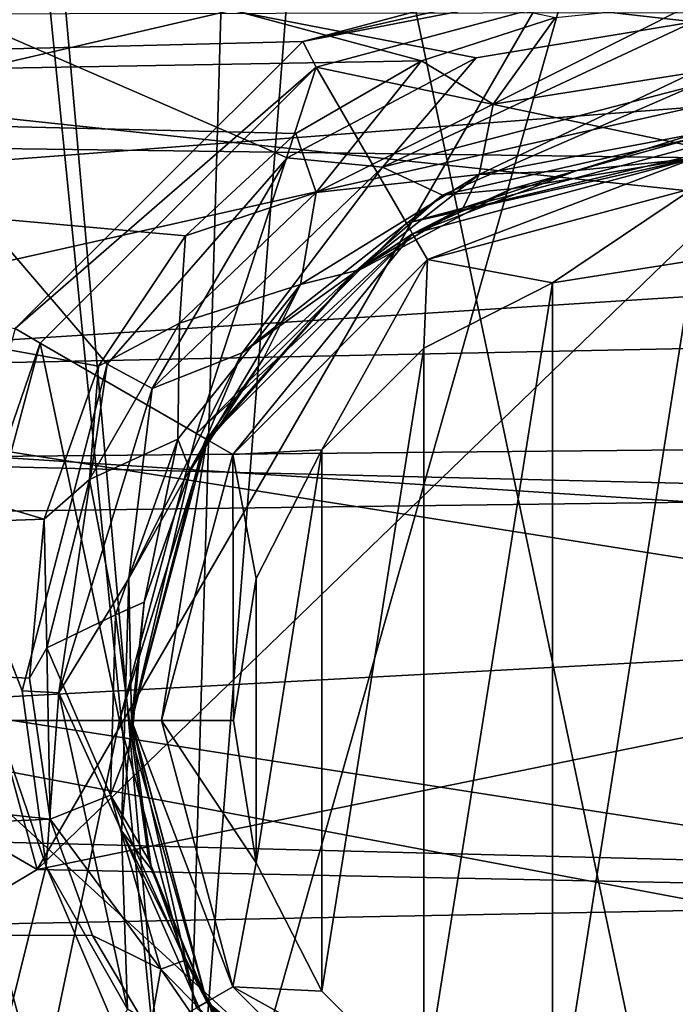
# Model space of a CAD drawing. Extents: x -252 to 252, y -10 to 987.
# Tile 570 of 656: x -111.65 to -110.04, y 919.81 to 922.21. Entities that reach past the tile are written whole.
import ezdxf

# ---------------------------------------------------------------- set-up
doc = ezdxf.new("R2010")
doc.units = 0
doc.header["$LTSCALE"] = 65.185185
for name, color, linetype in [('1760', 7, 'CONTINUOUS'), ('1763', 7, 'CONTINUOUS'), ('1781', 7, 'CONTINUOUS'), ('2642', 7, 'CONTINUOUS'), ('2646', 7, 'CONTINUOUS'), ('31', 7, 'CONTINUOUS'), ('34', 7, 'CONTINUOUS'), ('3719', 7, 'CONTINUOUS'), ('3724', 7, 'CONTINUOUS'), ('3735', 7, 'CONTINUOUS'), ('3744', 7, 'CONTINUOUS'), ('3749', 7, 'CONTINUOUS'), ('3753', 7, 'CONTINUOUS'), ('3755', 7, 'CONTINUOUS'), ('38', 7, 'CONTINUOUS'), ('3930', 7, 'CONTINUOUS'), ('40', 7, 'CONTINUOUS'), ('43', 7, 'CONTINUOUS'), ('430', 7, 'CONTINUOUS'), ('447', 7, 'CONTINUOUS'), ('449', 7, 'CONTINUOUS'), ('47', 7, 'CONTINUOUS')]:
    doc.layers.add(name, color=color, linetype=linetype)

msp = doc.modelspace()

# ---------------------------------------------------------------- linework, layer by layer
at = {"layer": '1760', "color": 7, "linetype": 'CONTINUOUS'}
for points in [[(-115.7176, 924.0518, -15.5), (-117.9903, 921.9935, -15.5), (-110, 923.1, -15.5), (-115.7176, 924.0518, -15.5)], [(-110, 923.1, -15.5), (-117.9903, 921.9935, -15.5), (-112.6208, 922.6473, -15.5), (-110, 923.1, -15.5)]]:
    msp.add_3dface(points, dxfattribs=at)
at = {"layer": '1763', "color": 7, "linetype": 'CONTINUOUS'}
for points in [[(-107.3669, 921.4648, -64.5), (-110, 922, -64.5), (-112.8964, 921.3508, -64.5), (-107.3669, 921.4648, -64.5)], [(-105.1649, 920.1292, -64.5), (-107.3669, 921.4648, -64.5), (-112.8964, 921.3508, -64.5), (-105.1649, 920.1292, -64.5)], [(-115.0627, 919.9379, -64.5), (-105.1649, 920.1292, -64.5), (-112.8964, 921.3508, -64.5), (-115.0627, 919.9379, -64.5)], [(-103.2697, 918.1594, -64.5), (-105.1649, 920.1292, -64.5), (-115.0627, 919.9379, -64.5), (-103.2697, 918.1594, -64.5)], [(-116.9199, 917.9082, -64.5), (-103.2697, 918.1594, -64.5), (-115.0627, 919.9379, -64.5), (-116.9199, 917.9082, -64.5)]]:
    msp.add_3dface(points, dxfattribs=at)
at = {"layer": '1781', "color": 7, "linetype": 'CONTINUOUS'}
for points in [[(-110, 922.8663, -63.9995), (-112.949, 922.4159, -63.5), (-113.3707, 922.0852, -63.9995), (-110, 922.8663, -63.9995)], [(-110, 922.5, -64.366), (-110, 922.8663, -63.9995), (-113.3707, 922.0852, -63.9995), (-110, 922.5, -64.366)], [(-113.2139, 921.7542, -64.366), (-110, 922.5, -64.366), (-113.3707, 922.0852, -63.9995), (-113.2139, 921.7542, -64.366)], [(-110, 922, -64.5), (-110, 922.5, -64.366), (-113.2139, 921.7542, -64.366), (-110, 922, -64.5)], [(-112.8964, 921.3508, -64.5), (-110, 922, -64.5), (-113.2139, 921.7542, -64.366), (-112.8964, 921.3508, -64.5)]]:
    msp.add_3dface(points, dxfattribs=at)
at = {"layer": '2642', "color": 7, "linetype": 'CONTINUOUS'}
for points in [[(-111.6058, 920.1359, -68.3), (-110, 920.4634, -68.3), (-108.2335, 920.0667, -68.3), (-111.6058, 920.1359, -68.3)], [(-112.9947, 919.3064, -68.3), (-111.6058, 920.1359, -68.3), (-108.2335, 920.0667, -68.3), (-112.9947, 919.3064, -68.3)], [(-106.8636, 919.1911, -68.3), (-112.9947, 919.3064, -68.3), (-108.2335, 920.0667, -68.3), (-106.8636, 919.1911, -68.3)]]:
    msp.add_3dface(points, dxfattribs=at)
at = {"layer": '2646', "color": 7, "linetype": 'CONTINUOUS'}
for points in [[(-110, 922.9109, -68.4), (-111.6058, 920.1359, -68.3), (-112.253, 922.5088, -68.4), (-110, 922.9109, -68.4)], [(-111.6058, 920.1359, -68.3), (-110, 922.9109, -68.4), (-110, 921.6882, -68.325), (-111.6058, 920.1359, -68.3)], [(-111.6058, 920.1359, -68.3), (-114.0635, 921.5602, -68.4), (-112.253, 922.5088, -68.4), (-111.6058, 920.1359, -68.3)], [(-110, 920.4634, -68.3), (-111.6058, 920.1359, -68.3), (-110, 921.6882, -68.325), (-110, 920.4634, -68.3)], [(-111.6058, 920.1359, -68.3), (-112.9947, 919.3064, -68.3), (-114.0635, 921.5602, -68.4), (-111.6058, 920.1359, -68.3)]]:
    msp.add_3dface(points, dxfattribs=at)
at = {"layer": '31', "color": 7, "linetype": 'CONTINUOUS'}
for points in [[(-110.0084, 918.7485, 16.2363), (-110.0091, 923.8404, 14.5623), (-114.31, 922.6879, 14.5959), (-110.0084, 918.7485, 16.2363)], [(-114.3079, 917.8904, 16.0751), (-110.0084, 918.7485, 16.2363), (-114.31, 922.6879, 14.5959), (-114.3079, 917.8904, 16.0751)]]:
    msp.add_3dface(points, dxfattribs=at)
at = {"layer": '34', "color": 7, "linetype": 'CONTINUOUS'}
for points in [[(-112.3818, 922.4797, 13.8797), (-107.6435, 922.4873, 13.8797), (-110, 922.2091, 14.1035), (-112.3818, 922.4797, 13.8797)], [(-111.642, 920.5732, 14.5973), (-112.3818, 922.4797, 13.8797), (-111.4341, 921.3721, 14.349), (-111.642, 920.5732, 14.5973)], [(-111.4341, 921.3721, 14.349), (-112.3818, 922.4797, 13.8797), (-110.9941, 921.8761, 14.1994), (-111.4341, 921.3721, 14.349)], [(-110.9941, 921.8761, 14.1994), (-112.3818, 922.4797, 13.8797), (-110.5319, 922.1213, 14.1285), (-110.9941, 921.8761, 14.1994)], [(-111.5835, 920.144, 14.7362), (-112.3818, 922.4797, 13.8797), (-111.642, 920.5732, 14.5973), (-111.5835, 920.144, 14.7362)], [(-112.3802, 916.9321, 15.5441), (-112.3818, 922.4797, 13.8797), (-111.5835, 920.144, 14.7362), (-112.3802, 916.9321, 15.5441)], [(-112.3818, 922.4797, 13.8797), (-110, 922.2091, 14.1035), (-110.5319, 922.1213, 14.1285), (-112.3818, 922.4797, 13.8797)], [(-111.4133, 919.7445, 14.869), (-112.3802, 916.9321, 15.5441), (-111.5835, 920.144, 14.7362), (-111.4133, 919.7445, 14.869)]]:
    msp.add_3dface(points, dxfattribs=at)
at = {"layer": '3719', "color": 7, "linetype": 'CONTINUOUS'}
for points in [[(-113.5903, 922.9461, 13.5), (-115.1485, 922.0555, 13.5), (-106.2014, 922.8477, 13.5), (-113.5903, 922.9461, 13.5)], [(-106.2014, 922.8477, 13.5), (-115.1485, 922.0555, 13.5), (-110, 922.4164, 13.5), (-106.2014, 922.8477, 13.5)], [(-110, 922.4164, 13.5), (-115.1485, 922.0555, 13.5), (-110.9562, 922.1607, 13.5), (-110, 922.4164, 13.5)], [(-110.9562, 922.1607, 13.5), (-115.1485, 922.0555, 13.5), (-111.6593, 921.4587, 13.5), (-110.9562, 922.1607, 13.5)]]:
    msp.add_3dface(points, dxfattribs=at)
at = {"layer": '3724', "color": 7, "linetype": 'CONTINUOUS'}
for points in [[(-115.1206, 922.0357, 9.711), (-113.6014, 922.9019, 10.2143), (-110.6658, 922.1138, 9.7596), (-115.1206, 922.0357, 9.711)], [(-110.6658, 922.1138, 9.7596), (-113.6014, 922.9019, 10.2143), (-110.3377, 922.2192, 9.8242), (-110.6658, 922.1138, 9.7596)], [(-110.9732, 921.9357, 9.6478), (-115.1206, 922.0357, 9.711), (-110.6658, 922.1138, 9.7596), (-110.9732, 921.9357, 9.6478)], [(-116.6128, 920.8133, 8.8577), (-115.1206, 922.0357, 9.711), (-111.5886, 920.9923, 8.9942), (-116.6128, 920.8133, 8.8577)], [(-111.4554, 921.3668, 9.2665), (-115.1206, 922.0357, 9.711), (-111.243, 921.6853, 9.4846), (-111.4554, 921.3668, 9.2665)], [(-111.5886, 920.9923, 8.9942), (-115.1206, 922.0357, 9.711), (-111.4554, 921.3668, 9.2665), (-111.5886, 920.9923, 8.9942)], [(-111.243, 921.6853, 9.4846), (-115.1206, 922.0357, 9.711), (-110.9732, 921.9357, 9.6478), (-111.243, 921.6853, 9.4846)], [(-111.6242, 920.6041, 8.6926), (-116.6128, 920.8133, 8.8577), (-111.5886, 920.9923, 8.9942), (-111.6242, 920.6041, 8.6926)], [(-117.398, 919.9902, 8.1716), (-116.6128, 920.8133, 8.8577), (-111.5742, 920.2591, 8.4068), (-117.398, 919.9902, 8.1716)], [(-111.5742, 920.2591, 8.4068), (-116.6128, 920.8133, 8.8577), (-111.6242, 920.6041, 8.6926), (-111.5742, 920.2591, 8.4068)], [(-111.4699, 919.9743, 8.1573), (-117.398, 919.9902, 8.1716), (-111.5742, 920.2591, 8.4068), (-111.4699, 919.9743, 8.1573)], [(-118.1406, 919.0717, 7.2749), (-117.398, 919.9902, 8.1716), (-110.3001, 919.0849, 7.2888), (-118.1406, 919.0717, 7.2749)], [(-110.6411, 919.187, 7.3962), (-117.398, 919.9902, 8.1716), (-110.9985, 919.3947, 7.6079), (-110.6411, 919.187, 7.3962)], [(-110.9985, 919.3947, 7.6079), (-117.398, 919.9902, 8.1716), (-111.3312, 919.7391, 7.9414), (-110.9985, 919.3947, 7.6079)], [(-111.3312, 919.7391, 7.9414), (-117.398, 919.9902, 8.1716), (-111.4699, 919.9743, 8.1573), (-111.3312, 919.7391, 7.9414)], [(-110.3001, 919.0849, 7.2888), (-117.398, 919.9902, 8.1716), (-110.6411, 919.187, 7.3962), (-110.3001, 919.0849, 7.2888)]]:
    msp.add_3dface(points, dxfattribs=at)
at = {"layer": '3735', "color": 7, "linetype": 'CONTINUOUS'}
for points in [[(-110, 921.875, 10.0594), (-110, 921.875, 12.9586), (-110.6875, 921.6908, 12.9586), (-110, 921.875, 10.0594)], [(-110.2857, 921.845, 10.0379), (-110, 921.875, 10.0594), (-110.6875, 921.6908, 12.9586), (-110.2857, 921.845, 10.0379)], [(-110.5633, 921.7543, 9.9723), (-110.2857, 921.845, 10.0379), (-110.6875, 921.6908, 12.9586), (-110.5633, 921.7543, 9.9723)], [(-110.8235, 921.6011, 9.8586), (-110.5633, 921.7543, 9.9723), (-110.6875, 921.6908, 12.9586), (-110.8235, 921.6011, 9.8586)], [(-111.1908, 921.1875, 12.9586), (-110.8235, 921.6011, 9.8586), (-110.6875, 921.6908, 12.9586), (-111.1908, 921.1875, 12.9586)], [(-111.0518, 921.3857, 9.6927), (-110.8235, 921.6011, 9.8586), (-111.1908, 921.1875, 12.9586), (-111.0518, 921.3857, 9.6927)], [(-111.2315, 921.1117, 9.471), (-111.0518, 921.3857, 9.6927), (-111.1908, 921.1875, 12.9586), (-111.2315, 921.1117, 9.471)], [(-111.375, 920.5, 12.9586), (-111.2315, 921.1117, 9.471), (-111.1908, 921.1875, 12.9586), (-111.375, 920.5, 12.9586)], [(-111.3442, 920.7895, 9.1941), (-111.2315, 921.1117, 9.471), (-111.375, 920.5, 12.9586), (-111.3442, 920.7895, 9.1941)], [(-111.3743, 920.4555, 8.8875), (-111.3442, 920.7895, 9.1941), (-111.375, 920.5, 12.9586), (-111.3743, 920.4555, 8.8875)], [(-111.1908, 919.8125, 12.9586), (-111.3743, 920.4555, 8.8875), (-111.375, 920.5, 12.9586), (-111.1908, 919.8125, 12.9586)], [(-111.3321, 920.1591, 8.5972), (-111.3743, 920.4555, 8.8875), (-111.1908, 919.8125, 12.9586), (-111.3321, 920.1591, 8.5972)], [(-111.2438, 919.9138, 8.3432), (-111.3321, 920.1591, 8.5972), (-111.1908, 919.8125, 12.9586), (-111.2438, 919.9138, 8.3432)], [(-111.1264, 919.7114, 8.1237), (-111.2438, 919.9138, 8.3432), (-111.1908, 919.8125, 12.9586), (-111.1264, 919.7114, 8.1237)], [(-110.6875, 919.3092, 12.9586), (-111.1264, 919.7114, 8.1237), (-111.1908, 919.8125, 12.9586), (-110.6875, 919.3092, 12.9586)]]:
    msp.add_3dface(points, dxfattribs=at)
at = {"layer": '3744', "color": 7, "linetype": 'CONTINUOUS'}
for points in [[(-110.9229, 922.0984, 13.4707), (-110, 921.9043, 13.0293), (-110, 922.3457, 13.4707), (-110.9229, 922.0984, 13.4707)], [(-111.5984, 921.4228, 13.4707), (-111.2161, 921.2022, 13.0293), (-110.9229, 922.0984, 13.4707), (-111.5984, 921.4228, 13.4707)], [(-111.2161, 921.2022, 13.0293), (-110.7021, 921.7162, 13.0293), (-110.9229, 922.0984, 13.4707), (-111.2161, 921.2022, 13.0293)], [(-110.7021, 921.7162, 13.0293), (-110, 921.9043, 13.0293), (-110.9229, 922.0984, 13.4707), (-110.7021, 921.7162, 13.0293)], [(-111.8457, 920.5, 13.4707), (-111.4043, 920.5, 13.0293), (-111.5984, 921.4228, 13.4707), (-111.8457, 920.5, 13.4707)], [(-111.4043, 920.5, 13.0293), (-111.2161, 921.2022, 13.0293), (-111.5984, 921.4228, 13.4707), (-111.4043, 920.5, 13.0293)], [(-111.5984, 919.5771, 13.4707), (-111.4043, 920.5, 13.0293), (-111.8457, 920.5, 13.4707), (-111.5984, 919.5771, 13.4707)], [(-111.2161, 919.7978, 13.0293), (-111.4043, 920.5, 13.0293), (-111.5984, 919.5771, 13.4707), (-111.2161, 919.7978, 13.0293)]]:
    msp.add_3dface(points, dxfattribs=at)
at = {"layer": '3749', "color": 7, "linetype": 'CONTINUOUS'}
for points in [[(-110.3377, 922.2192, 9.8242), (-110, 922.2541, 9.8453), (-110.4906, 922.0077, 9.7591), (-110.3377, 922.2192, 9.8242)], [(-110, 922.2541, 9.8453), (-110, 922.0847, 9.8126), (-110.4906, 922.0077, 9.7591), (-110, 922.2541, 9.8453)], [(-110.6658, 922.1138, 9.7596), (-110.3377, 922.2192, 9.8242), (-110.4906, 922.0077, 9.7591), (-110.6658, 922.1138, 9.7596)], [(-110.9732, 921.9357, 9.6478), (-110.6658, 922.1138, 9.7596), (-110.9229, 921.7915, 9.6065), (-110.9732, 921.9357, 9.6478)], [(-110.9229, 921.7915, 9.6065), (-110.6658, 922.1138, 9.7596), (-110.4906, 922.0077, 9.7591), (-110.9229, 921.7915, 9.6065)], [(-110.4906, 922.0077, 9.7591), (-110, 922.0847, 9.8126), (-110.5249, 921.8355, 9.8235), (-110.4906, 922.0077, 9.7591)], [(-110, 922.0847, 9.8126), (-110, 921.9344, 9.8976), (-110.5249, 921.8355, 9.8235), (-110, 922.0847, 9.8126)], [(-110.9229, 921.7915, 9.6065), (-110.4906, 922.0077, 9.7591), (-110.5249, 921.8355, 9.8235), (-110.9229, 921.7915, 9.6065)], [(-111.243, 921.6853, 9.4846), (-110.9732, 921.9357, 9.6478), (-110.9229, 921.7915, 9.6065), (-111.243, 921.6853, 9.4846)], [(-110, 921.9344, 9.8976), (-110.2857, 921.845, 10.0379), (-110.5249, 921.8355, 9.8235), (-110, 921.9344, 9.8976)], [(-110, 921.875, 10.0594), (-110.2857, 921.845, 10.0379), (-110, 921.9344, 9.8976), (-110, 921.875, 10.0594)], [(-110.2857, 921.845, 10.0379), (-110.5633, 921.7543, 9.9723), (-110.5249, 921.8355, 9.8235), (-110.2857, 921.845, 10.0379)], [(-110.8235, 921.6011, 9.8586), (-110.9616, 921.5665, 9.6167), (-110.5249, 921.8355, 9.8235), (-110.8235, 921.6011, 9.8586)], [(-110.9616, 921.5665, 9.6167), (-110.9229, 921.7915, 9.6065), (-110.5249, 921.8355, 9.8235), (-110.9616, 921.5665, 9.6167)], [(-110.5633, 921.7543, 9.9723), (-110.8235, 921.6011, 9.8586), (-110.5249, 921.8355, 9.8235), (-110.5633, 921.7543, 9.9723)], [(-111.2574, 921.4722, 9.3741), (-110.9229, 921.7915, 9.6065), (-110.9616, 921.5665, 9.6167), (-111.2574, 921.4722, 9.3741)], [(-111.2574, 921.4722, 9.3741), (-111.243, 921.6853, 9.4846), (-110.9229, 921.7915, 9.6065), (-111.2574, 921.4722, 9.3741)], [(-111.4554, 921.3668, 9.2665), (-111.243, 921.6853, 9.4846), (-111.2574, 921.4722, 9.3741), (-111.4554, 921.3668, 9.2665)], [(-110.8235, 921.6011, 9.8586), (-111.0518, 921.3857, 9.6927), (-110.9616, 921.5665, 9.6167), (-110.8235, 921.6011, 9.8586)], [(-111.2315, 921.1117, 9.471), (-111.2615, 921.1883, 9.3117), (-110.9616, 921.5665, 9.6167), (-111.2315, 921.1117, 9.471)], [(-111.2615, 921.1883, 9.3117), (-111.2574, 921.4722, 9.3741), (-110.9616, 921.5665, 9.6167), (-111.2615, 921.1883, 9.3117)], [(-111.0518, 921.3857, 9.6927), (-111.2315, 921.1117, 9.471), (-110.9616, 921.5665, 9.6167), (-111.0518, 921.3857, 9.6927)], [(-111.4777, 921.09, 9.084), (-111.4554, 921.3668, 9.2665), (-111.2574, 921.4722, 9.3741), (-111.4777, 921.09, 9.084)], [(-111.4777, 921.09, 9.084), (-111.2574, 921.4722, 9.3741), (-111.2615, 921.1883, 9.3117), (-111.4777, 921.09, 9.084)], [(-111.5886, 920.9923, 8.9942), (-111.4554, 921.3668, 9.2665), (-111.4777, 921.09, 9.084), (-111.5886, 920.9923, 8.9942)], [(-111.4143, 920.7588, 8.944), (-111.4777, 921.09, 9.084), (-111.2615, 921.1883, 9.3117), (-111.4143, 920.7588, 8.944)], [(-111.3442, 920.7895, 9.1941), (-111.4143, 920.7588, 8.944), (-111.2615, 921.1883, 9.3117), (-111.3442, 920.7895, 9.1941)], [(-111.2315, 921.1117, 9.471), (-111.3442, 920.7895, 9.1941), (-111.2615, 921.1883, 9.3117), (-111.2315, 921.1117, 9.471)], [(-111.5822, 920.6777, 8.7561), (-111.5886, 920.9923, 8.9942), (-111.4777, 921.09, 9.084), (-111.5822, 920.6777, 8.7561)], [(-111.5822, 920.6777, 8.7561), (-111.4777, 921.09, 9.084), (-111.4143, 920.7588, 8.944), (-111.5822, 920.6777, 8.7561)], [(-111.6242, 920.6041, 8.6926), (-111.5886, 920.9923, 8.9942), (-111.5822, 920.6777, 8.7561), (-111.6242, 920.6041, 8.6926)], [(-111.3442, 920.7895, 9.1941), (-111.3743, 920.4555, 8.8875), (-111.4143, 920.7588, 8.944), (-111.3442, 920.7895, 9.1941)], [(-111.4265, 920.318, 8.5422), (-111.5822, 920.6777, 8.7561), (-111.4143, 920.7588, 8.944), (-111.4265, 920.318, 8.5422)], [(-111.3743, 920.4555, 8.8875), (-111.4265, 920.318, 8.5422), (-111.4143, 920.7588, 8.944), (-111.3743, 920.4555, 8.8875)], [(-111.5742, 920.2591, 8.4068), (-111.6242, 920.6041, 8.6926), (-111.5822, 920.6777, 8.7561), (-111.5742, 920.2591, 8.4068)], [(-111.5742, 920.2591, 8.4068), (-111.5822, 920.6777, 8.7561), (-111.4265, 920.318, 8.5422), (-111.5742, 920.2591, 8.4068)], [(-111.3743, 920.4555, 8.8875), (-111.3321, 920.1591, 8.5972), (-111.4265, 920.318, 8.5422), (-111.3743, 920.4555, 8.8875)], [(-111.3033, 919.8925, 8.1304), (-111.5742, 920.2591, 8.4068), (-111.4265, 920.318, 8.5422), (-111.3033, 919.8925, 8.1304)], [(-111.3321, 920.1591, 8.5972), (-111.2438, 919.9138, 8.3432), (-111.4265, 920.318, 8.5422), (-111.3321, 920.1591, 8.5972)], [(-111.2438, 919.9138, 8.3432), (-111.3033, 919.8925, 8.1304), (-111.4265, 920.318, 8.5422), (-111.2438, 919.9138, 8.3432)], [(-111.4699, 919.9743, 8.1573), (-111.5742, 920.2591, 8.4068), (-111.3033, 919.8925, 8.1304), (-111.4699, 919.9743, 8.1573)], [(-111.3312, 919.7391, 7.9414), (-111.4699, 919.9743, 8.1573), (-111.3033, 919.8925, 8.1304), (-111.3312, 919.7391, 7.9414)], [(-111.0378, 919.5057, 7.7362), (-111.3312, 919.7391, 7.9414), (-111.3033, 919.8925, 8.1304), (-111.0378, 919.5057, 7.7362)], [(-111.2438, 919.9138, 8.3432), (-111.1264, 919.7114, 8.1237), (-111.3033, 919.8925, 8.1304), (-111.2438, 919.9138, 8.3432)], [(-111.1264, 919.7114, 8.1237), (-111.0378, 919.5057, 7.7362), (-111.3033, 919.8925, 8.1304), (-111.1264, 919.7114, 8.1237)]]:
    msp.add_3dface(points, dxfattribs=at)
at = {"layer": '3753', "color": 7, "linetype": 'CONTINUOUS'}
for points in [[(-110, 921.9043, 13.0293), (-110.7021, 921.7162, 13.0293), (-110, 921.8826, 12.9968), (-110, 921.9043, 13.0293)], [(-110.7021, 921.7162, 13.0293), (-110, 921.875, 12.9586), (-110, 921.8826, 12.9968), (-110.7021, 921.7162, 13.0293)], [(-110.6875, 921.6908, 12.9586), (-110, 921.875, 12.9586), (-110.7021, 921.7162, 13.0293), (-110.6875, 921.6908, 12.9586)], [(-110.6875, 921.6908, 12.9586), (-110.7021, 921.7162, 13.0293), (-111.2161, 921.2022, 13.0293), (-110.6875, 921.6908, 12.9586)], [(-111.1908, 921.1875, 12.9586), (-110.6875, 921.6908, 12.9586), (-111.2161, 921.2022, 13.0293), (-111.1908, 921.1875, 12.9586)], [(-111.1908, 921.1875, 12.9586), (-111.2161, 921.2022, 13.0293), (-111.4043, 920.5, 13.0293), (-111.1908, 921.1875, 12.9586)], [(-111.375, 920.5, 12.9586), (-111.1908, 921.1875, 12.9586), (-111.4043, 920.5, 13.0293), (-111.375, 920.5, 12.9586)], [(-111.375, 920.5, 12.9586), (-111.4043, 920.5, 13.0293), (-111.2161, 919.7978, 13.0293), (-111.375, 920.5, 12.9586)], [(-111.1908, 919.8125, 12.9586), (-111.375, 920.5, 12.9586), (-111.2161, 919.7978, 13.0293), (-111.1908, 919.8125, 12.9586)], [(-110.6875, 919.3092, 12.9586), (-111.1908, 919.8125, 12.9586), (-111.2161, 919.7978, 13.0293), (-110.6875, 919.3092, 12.9586)]]:
    msp.add_3dface(points, dxfattribs=at)
at = {"layer": '3755', "color": 7, "linetype": 'CONTINUOUS'}
for points in [[(-110, 922.4164, 13.5), (-110.9562, 922.1607, 13.5), (-110, 922.3782, 13.4924), (-110, 922.4164, 13.5)], [(-110.9562, 922.1607, 13.5), (-110, 922.3457, 13.4707), (-110, 922.3782, 13.4924), (-110.9562, 922.1607, 13.5)], [(-110.9562, 922.1607, 13.5), (-110.9229, 922.0984, 13.4707), (-110, 922.3457, 13.4707), (-110.9562, 922.1607, 13.5)], [(-110.9562, 922.1607, 13.5), (-111.6593, 921.4587, 13.5), (-110.9229, 922.0984, 13.4707), (-110.9562, 922.1607, 13.5)], [(-111.6593, 921.4587, 13.5), (-111.5984, 921.4228, 13.4707), (-110.9229, 922.0984, 13.4707), (-111.6593, 921.4587, 13.5)], [(-111.6593, 921.4587, 13.5), (-111.9164, 920.4996, 13.5), (-111.5984, 921.4228, 13.4707), (-111.6593, 921.4587, 13.5)], [(-111.9164, 920.4996, 13.5), (-111.8457, 920.5, 13.4707), (-111.5984, 921.4228, 13.4707), (-111.9164, 920.4996, 13.5)], [(-111.9164, 920.4996, 13.5), (-111.5984, 919.5771, 13.4707), (-111.8457, 920.5, 13.4707), (-111.9164, 920.4996, 13.5)], [(-111.9164, 920.4996, 13.5), (-111.6589, 919.5407, 13.5), (-111.5984, 919.5771, 13.4707), (-111.9164, 920.4996, 13.5)]]:
    msp.add_3dface(points, dxfattribs=at)
at = {"layer": '38', "color": 7, "linetype": 'CONTINUOUS'}
for points in [[(-110.3448, 921.5707, 9.5), (-110, 921.625, 9.5), (-110.3448, 919.4293, 9.5), (-110.3448, 921.5707, 9.5)], [(-110.3448, 919.4293, 9.5), (-110, 921.625, 9.5), (-110, 919.375, 9.5), (-110.3448, 919.4293, 9.5)], [(-110.6597, 921.4111, 9.5), (-110.3448, 921.5707, 9.5), (-110.6597, 919.5889, 9.5), (-110.6597, 921.4111, 9.5)], [(-110.6597, 919.5889, 9.5), (-110.3448, 921.5707, 9.5), (-110.3448, 919.4293, 9.5), (-110.6597, 919.5889, 9.5)], [(-110.9094, 921.162, 9.5), (-110.6597, 921.4111, 9.5), (-110.9094, 919.838, 9.5), (-110.9094, 921.162, 9.5)], [(-110.9094, 919.838, 9.5), (-110.6597, 921.4111, 9.5), (-110.6597, 919.5889, 9.5), (-110.9094, 919.838, 9.5)], [(-111.0698, 920.8479, 9.5), (-110.9094, 921.162, 9.5), (-111.0698, 920.1521, 9.5), (-111.0698, 920.8479, 9.5)], [(-111.0698, 920.1521, 9.5), (-110.9094, 921.162, 9.5), (-110.9094, 919.838, 9.5), (-111.0698, 920.1521, 9.5)], [(-111.125, 920.5, 9.5), (-111.0698, 920.8479, 9.5), (-111.0698, 920.1521, 9.5), (-111.125, 920.5, 9.5)]]:
    msp.add_3dface(points, dxfattribs=at)
at = {"layer": '3930', "color": 7, "linetype": 'CONTINUOUS'}
for points in [[(-110, 927.5, 11), (-210, 919.7218, 7.7782), (-110, 921.0344, 8.8992), (-110, 927.5, 11)], [(-210, 927.5, -11), (-110, 927.5, -11), (-110, 921.0344, -8.8992), (-210, 927.5, -11)], [(-210, 919.7218, -7.7782), (-210, 927.5, -11), (-110, 921.0344, -8.8992), (-210, 919.7218, -7.7782)], [(-210, 927.5, 11), (-210, 919.7218, 7.7782), (-110, 927.5, 11), (-210, 927.5, 11)], [(-110, 921.0344, 8.8992), (-210, 919.7218, 7.7782), (-110, 917.0384, 3.3992), (-110, 921.0344, 8.8992)], [(-110, 917.0384, -3.3992), (-210, 919.7218, -7.7782), (-110, 921.0344, -8.8992), (-110, 917.0384, -3.3992)]]:
    msp.add_3dface(points, dxfattribs=at)
at = {"layer": '40', "color": 7, "linetype": 'CONTINUOUS'}
for points in [[(-110, 921.875, 13.868), (-110, 921.875, 9.75), (-110.6875, 921.6908, 9.75), (-110, 921.875, 13.868)], [(-110, 921.875, 13.868), (-110.6875, 921.6908, 9.75), (-110.4454, 921.8009, 13.893), (-110, 921.875, 13.868)], [(-110.4454, 921.8009, 13.893), (-110.6875, 921.6908, 9.75), (-110.8322, 921.5946, 13.9636), (-110.4454, 921.8009, 13.893)], [(-110.6875, 921.6908, 9.75), (-111.1908, 921.1875, 9.75), (-110.8322, 921.5946, 13.9636), (-110.6875, 921.6908, 9.75)], [(-110.8322, 921.5946, 13.9636), (-111.1908, 921.1875, 9.75), (-111.2005, 921.1704, 14.1126), (-110.8322, 921.5946, 13.9636)], [(-111.1908, 921.1875, 9.75), (-111.375, 920.5, 9.75), (-111.2005, 921.1704, 14.1126), (-111.1908, 921.1875, 9.75)], [(-111.2005, 921.1704, 14.1126), (-111.375, 920.5, 9.75), (-111.375, 920.4975, 14.3597), (-111.2005, 921.1704, 14.1126)], [(-111.375, 920.5, 9.75), (-111.1908, 919.8125, 9.75), (-111.375, 920.4975, 14.3597), (-111.375, 920.5, 9.75)], [(-111.375, 920.4975, 14.3597), (-111.1908, 919.8125, 9.75), (-111.326, 920.1361, 14.4979), (-111.375, 920.4975, 14.3597)], [(-111.326, 920.1361, 14.4979), (-111.1908, 919.8125, 9.75), (-111.1834, 919.7999, 14.6299), (-111.326, 920.1361, 14.4979)], [(-111.1908, 919.8125, 9.75), (-110.6875, 919.3092, 9.75), (-111.1834, 919.7999, 14.6299), (-111.1908, 919.8125, 9.75)]]:
    msp.add_3dface(points, dxfattribs=at)
at = {"layer": '43', "color": 7, "linetype": 'CONTINUOUS'}
for points in [[(-110, 922.2091, 14.1035), (-110, 922.0524, 14.1073), (-110.7613, 921.8533, 14.1699), (-110, 922.2091, 14.1035)], [(-110.5319, 922.1213, 14.1285), (-110, 922.2091, 14.1035), (-110.7613, 921.8533, 14.1699), (-110.5319, 922.1213, 14.1285)], [(-110.9941, 921.8761, 14.1994), (-110.5319, 922.1213, 14.1285), (-110.7613, 921.8533, 14.1699), (-110.9941, 921.8761, 14.1994)], [(-110.7613, 921.8533, 14.1699), (-110, 922.0524, 14.1073), (-110.614, 921.7851, 14.0638), (-110.7613, 921.8533, 14.1699)], [(-110, 922.0524, 14.1073), (-110, 921.9241, 14.0168), (-110.614, 921.7851, 14.0638), (-110, 922.0524, 14.1073)], [(-110, 921.9241, 14.0168), (-110.4454, 921.8009, 13.893), (-110.614, 921.7851, 14.0638), (-110, 921.9241, 14.0168)], [(-110, 921.875, 13.868), (-110.4454, 921.8009, 13.893), (-110, 921.9241, 14.0168), (-110, 921.875, 13.868)], [(-111.4341, 921.3721, 14.349), (-110.9941, 921.8761, 14.1994), (-111.3243, 921.3123, 14.3432), (-111.4341, 921.3721, 14.349)], [(-111.3243, 921.3123, 14.3432), (-110.9941, 921.8761, 14.1994), (-110.7613, 921.8533, 14.1699), (-111.3243, 921.3123, 14.3432)], [(-111.3243, 921.3123, 14.3432), (-110.7613, 921.8533, 14.1699), (-111.1044, 921.3997, 14.1962), (-111.3243, 921.3123, 14.3432)], [(-111.1044, 921.3997, 14.1962), (-110.7613, 921.8533, 14.1699), (-110.614, 921.7851, 14.0638), (-111.1044, 921.3997, 14.1962)], [(-110.4454, 921.8009, 13.893), (-110.8322, 921.5946, 13.9636), (-110.614, 921.7851, 14.0638), (-110.4454, 921.8009, 13.893)], [(-110.8322, 921.5946, 13.9636), (-111.1044, 921.3997, 14.1962), (-110.614, 921.7851, 14.0638), (-110.8322, 921.5946, 13.9636)], [(-110.8322, 921.5946, 13.9636), (-111.2005, 921.1704, 14.1126), (-111.1044, 921.3997, 14.1962), (-110.8322, 921.5946, 13.9636)], [(-111.3816, 920.8479, 14.3911), (-111.3243, 921.3123, 14.3432), (-111.1044, 921.3997, 14.1962), (-111.3816, 920.8479, 14.3911)], [(-111.2005, 921.1704, 14.1126), (-111.3816, 920.8479, 14.3911), (-111.1044, 921.3997, 14.1962), (-111.2005, 921.1704, 14.1126)], [(-111.642, 920.5732, 14.5973), (-111.4341, 921.3721, 14.349), (-111.5526, 920.5681, 14.5883), (-111.642, 920.5732, 14.5973)], [(-111.5526, 920.5681, 14.5883), (-111.4341, 921.3721, 14.349), (-111.3243, 921.3123, 14.3432), (-111.5526, 920.5681, 14.5883)], [(-111.5526, 920.5681, 14.5883), (-111.3243, 921.3123, 14.3432), (-111.3816, 920.8479, 14.3911), (-111.5526, 920.5681, 14.5883)], [(-111.2005, 921.1704, 14.1126), (-111.375, 920.4975, 14.3597), (-111.3816, 920.8479, 14.3911), (-111.2005, 921.1704, 14.1126)], [(-111.3991, 920.2307, 14.616), (-111.5526, 920.5681, 14.5883), (-111.3816, 920.8479, 14.3911), (-111.3991, 920.2307, 14.616)], [(-111.375, 920.4975, 14.3597), (-111.3991, 920.2307, 14.616), (-111.3816, 920.8479, 14.3911), (-111.375, 920.4975, 14.3597)], [(-111.5835, 920.144, 14.7362), (-111.642, 920.5732, 14.5973), (-111.5526, 920.5681, 14.5883), (-111.5835, 920.144, 14.7362)], [(-111.3843, 919.7943, 14.8504), (-111.5835, 920.144, 14.7362), (-111.5526, 920.5681, 14.5883), (-111.3843, 919.7943, 14.8504)], [(-111.3843, 919.7943, 14.8504), (-111.5526, 920.5681, 14.5883), (-111.3991, 920.2307, 14.616), (-111.3843, 919.7943, 14.8504)], [(-111.375, 920.4975, 14.3597), (-111.326, 920.1361, 14.4979), (-111.3991, 920.2307, 14.616), (-111.375, 920.4975, 14.3597)], [(-111.1468, 919.6547, 14.8317), (-111.3843, 919.7943, 14.8504), (-111.3991, 920.2307, 14.616), (-111.1468, 919.6547, 14.8317)], [(-111.326, 920.1361, 14.4979), (-111.1834, 919.7999, 14.6299), (-111.3991, 920.2307, 14.616), (-111.326, 920.1361, 14.4979)], [(-111.1834, 919.7999, 14.6299), (-111.1468, 919.6547, 14.8317), (-111.3991, 920.2307, 14.616), (-111.1834, 919.7999, 14.6299)], [(-111.4133, 919.7445, 14.869), (-111.5835, 920.144, 14.7362), (-111.3843, 919.7943, 14.8504), (-111.4133, 919.7445, 14.869)]]:
    msp.add_3dface(points, dxfattribs=at)
at = {"layer": '430', "color": 7, "linetype": 'CONTINUOUS'}
for points in [[(-105.9647, 922.2379, -58), (-104.546, 921.2144, -58), (-114.0561, 922.2251, -58), (-105.9647, 922.2379, -58)], [(-114.0561, 922.2251, -58), (-104.546, 921.2144, -58), (-115.5736, 921.1096, -58), (-114.0561, 922.2251, -58)], [(-104.546, 921.2144, -58), (-102.5791, 919.0842, -58), (-115.5736, 921.1096, -58), (-104.546, 921.2144, -58)], [(-104.9, 919.1, -58), (-115.1, 919.1, -58), (-115.5736, 921.1096, -58), (-104.9, 919.1, -58)], [(-102.5791, 919.0842, -58), (-104.9, 919.1, -58), (-115.5736, 921.1096, -58), (-102.5791, 919.0842, -58)]]:
    msp.add_3dface(points, dxfattribs=at)
at = {"layer": '447', "color": 7, "linetype": 'CONTINUOUS'}
for points in [[(-110, 923.4, -46), (-111.2495, 919, -46.3347), (-111.1255, 923.3051, -46.2677), (-110, 923.4, -46)], [(-110, 923.4, -46), (-110, 919, -46), (-111.2495, 919, -46.3347), (-110, 923.4, -46)], [(-110, 919, -51), (-110, 923.4, -51), (-110.9107, 923.3382, -50.8282), (-110, 919, -51)], [(-111.6212, 923.2026, -50.4031), (-111.2495, 919, -50.6653), (-110.9107, 923.3382, -50.8282), (-111.6212, 923.2026, -50.4031)], [(-111.2495, 919, -50.6653), (-110, 919, -51), (-110.9107, 923.3382, -50.8282), (-111.2495, 919, -50.6653)], [(-111.1255, 923.3051, -46.2677), (-111.2495, 919, -46.3347), (-111.6695, 923.1909, -46.6392), (-111.1255, 923.3051, -46.2677)], [(-112.2748, 923.0094, -49.537), (-112.1647, 919, -49.7503), (-111.6212, 923.2026, -50.4031), (-112.2748, 923.0094, -49.537)], [(-112.1647, 919, -49.7503), (-111.2495, 919, -50.6653), (-111.6212, 923.2026, -50.4031), (-112.1647, 919, -49.7503)], [(-111.2495, 919, -46.3347), (-112.1647, 919, -47.2497), (-111.6695, 923.1909, -46.6392), (-111.2495, 919, -46.3347)]]:
    msp.add_3dface(points, dxfattribs=at)
at = {"layer": '449', "color": 7, "linetype": 'CONTINUOUS'}
for points in [[(-107.8371, 922.9292, -10.5026), (-114.2353, 921.9324, -9.8177), (-105.5956, 921.8188, -9.7356), (-107.8371, 922.9292, -10.5026)], [(-112.218, 922.9116, -10.4911), (-114.2353, 921.9324, -9.8177), (-107.8371, 922.9292, -10.5026), (-112.218, 922.9116, -10.4911)], [(-114.2353, 921.9324, -9.8177), (-115.207, 921.2059, -9.2763), (-105.5956, 921.8188, -9.7356), (-114.2353, 921.9324, -9.8177)], [(-105.5956, 921.8188, -9.7356), (-115.207, 921.2059, -9.2763), (-104.4962, 920.9462, -9.0736), (-105.5956, 921.8188, -9.7356)], [(-115.207, 921.2059, -9.2763), (-116.1461, 920.3168, -8.5608), (-104.4962, 920.9462, -9.0736), (-115.207, 921.2059, -9.2763)], [(-104.4962, 920.9462, -9.0736), (-116.1461, 920.3168, -8.5608), (-103.5591, 919.9944, -8.2858), (-104.4962, 920.9462, -9.0736)], [(-116.1461, 920.3168, -8.5608), (-117.0187, 919.2938, -7.6576), (-103.5591, 919.9944, -8.2858), (-116.1461, 920.3168, -8.5608)], [(-103.5591, 919.9944, -8.2858), (-117.0187, 919.2938, -7.6576), (-102.8242, 919.0861, -7.4629), (-103.5591, 919.9944, -8.2858)]]:
    msp.add_3dface(points, dxfattribs=at)
at = {"layer": '47', "color": 7, "linetype": 'CONTINUOUS'}
for points in [[(-110.6875, 921.6908, 9.75), (-110, 921.875, 9.75), (-110.6509, 921.6274, 9.5732), (-110.6875, 921.6908, 9.75)], [(-110, 921.875, 9.75), (-110, 921.8018, 9.5732), (-110.6509, 921.6274, 9.5732), (-110, 921.875, 9.75)], [(-110, 921.8018, 9.5732), (-110.3448, 921.5707, 9.5), (-110.6509, 921.6274, 9.5732), (-110, 921.8018, 9.5732)], [(-110, 921.625, 9.5), (-110.3448, 921.5707, 9.5), (-110, 921.8018, 9.5732), (-110, 921.625, 9.5)], [(-111.1908, 921.1875, 9.75), (-110.6875, 921.6908, 9.75), (-111.1274, 921.1509, 9.5732), (-111.1908, 921.1875, 9.75)], [(-110.6875, 921.6908, 9.75), (-110.6509, 921.6274, 9.5732), (-111.1274, 921.1509, 9.5732), (-110.6875, 921.6908, 9.75)], [(-110.6509, 921.6274, 9.5732), (-110.9094, 921.162, 9.5), (-111.1274, 921.1509, 9.5732), (-110.6509, 921.6274, 9.5732)], [(-110.6597, 921.4111, 9.5), (-110.9094, 921.162, 9.5), (-110.6509, 921.6274, 9.5732), (-110.6597, 921.4111, 9.5)], [(-110.3448, 921.5707, 9.5), (-110.6597, 921.4111, 9.5), (-110.6509, 921.6274, 9.5732), (-110.3448, 921.5707, 9.5)], [(-111.375, 920.5, 9.75), (-111.1908, 921.1875, 9.75), (-111.3018, 920.5, 9.5732), (-111.375, 920.5, 9.75)], [(-111.1908, 921.1875, 9.75), (-111.1274, 921.1509, 9.5732), (-111.3018, 920.5, 9.5732), (-111.1908, 921.1875, 9.75)], [(-111.1274, 921.1509, 9.5732), (-111.125, 920.5, 9.5), (-111.3018, 920.5, 9.5732), (-111.1274, 921.1509, 9.5732)], [(-110.9094, 921.162, 9.5), (-111.0698, 920.8479, 9.5), (-111.1274, 921.1509, 9.5732), (-110.9094, 921.162, 9.5)], [(-111.0698, 920.8479, 9.5), (-111.125, 920.5, 9.5), (-111.1274, 921.1509, 9.5732), (-111.0698, 920.8479, 9.5)], [(-111.375, 920.5, 9.75), (-111.3018, 920.5, 9.5732), (-111.1274, 919.8491, 9.5732), (-111.375, 920.5, 9.75)], [(-111.1908, 919.8125, 9.75), (-111.375, 920.5, 9.75), (-111.1274, 919.8491, 9.5732), (-111.1908, 919.8125, 9.75)], [(-111.3018, 920.5, 9.5732), (-111.0698, 920.1521, 9.5), (-111.1274, 919.8491, 9.5732), (-111.3018, 920.5, 9.5732)], [(-111.125, 920.5, 9.5), (-111.0698, 920.1521, 9.5), (-111.3018, 920.5, 9.5732), (-111.125, 920.5, 9.5)], [(-111.0698, 920.1521, 9.5), (-110.9094, 919.838, 9.5), (-111.1274, 919.8491, 9.5732), (-111.0698, 920.1521, 9.5)], [(-111.1908, 919.8125, 9.75), (-111.1274, 919.8491, 9.5732), (-110.6509, 919.3726, 9.5732), (-111.1908, 919.8125, 9.75)], [(-111.1274, 919.8491, 9.5732), (-110.6597, 919.5889, 9.5), (-110.6509, 919.3726, 9.5732), (-111.1274, 919.8491, 9.5732)], [(-110.9094, 919.838, 9.5), (-110.6597, 919.5889, 9.5), (-111.1274, 919.8491, 9.5732), (-110.9094, 919.838, 9.5)], [(-110.6875, 919.3092, 9.75), (-111.1908, 919.8125, 9.75), (-110.6509, 919.3726, 9.5732), (-110.6875, 919.3092, 9.75)]]:
    msp.add_3dface(points, dxfattribs=at)

doc.saveas('drawing.dxf')
